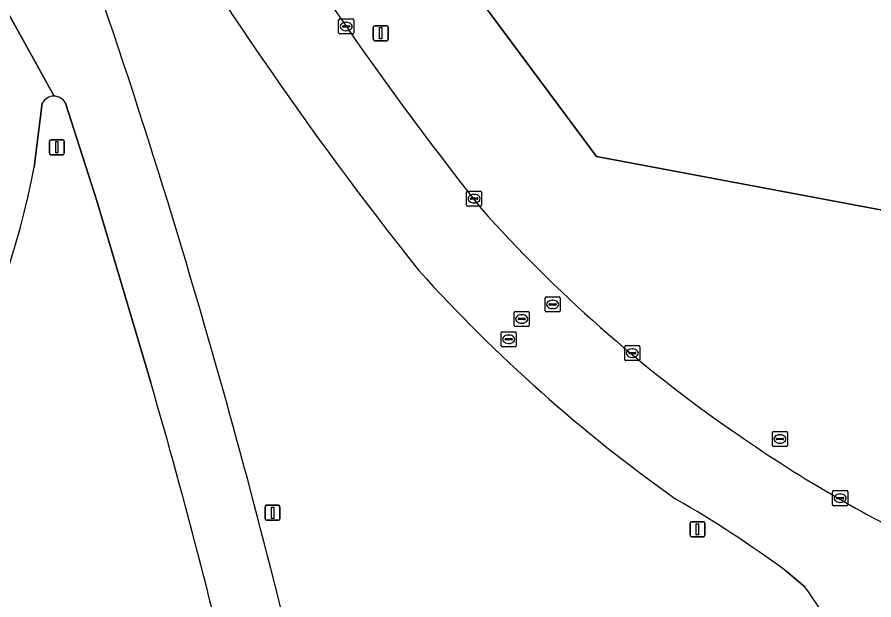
# Model space of a CAD drawing. Extents: x 154324 to 155744, y 382937 to 384188.
# Drawn here: x 155164.6 to 155221.6, y 383518.7 to 383557.5 of the extents above; entities that cross this region are included whole.
import ezdxf

# ---------------------------------------------------------------- set-up
doc = ezdxf.new("R2010")
doc.units = 0
for name, color, linetype in [('IMGEO_Berm_groen', 7, 'Continuous'), ('IMGEO_Brandkraan', 7, 'Continuous'), ('IMGEO_Groenvoorziening', 7, 'Continuous'), ('IMGEO_Kolk', 7, 'Continuous'), ('IMGEO_Lichtmast', 7, 'Continuous'), ('IMGEO_Rijbaan_lokaal_gesloten', 7, 'Continuous'), ('IMGEO_Rijbaan_regionaal_gesloten', 7, 'Continuous'), ('IMGEO_Rioolput', 7, 'Continuous')]:
    doc.layers.add(name, color=color, linetype=linetype)

msp = doc.modelspace()

# ---------------------------------------------------------------- linework, layer by layer
at = {"layer": 'IMGEO_Berm_groen'}
for points in [[(155222.066, 383544.666), (155203.185, 383548.206), (155186.075, 383571.216), (155170.735, 383606.027), (155168.374, 383615.468), (155167.784, 383630.808)], [(155166.321, 383551.747), (155165.776, 383547.502)], [(155173.529, 383533.183), (155169.947, 383545.265), (155167.859, 383551.76)], [(155217.031, 383519.601), (155215.767, 383520.66)]]:
    msp.add_lwpolyline(points, dxfattribs=at)
for centre, radius, start, end in [((155382.964, 383693.219), 239.13, 210.115, 218.38084), ((154719.724, 383405.092), 476.024, 16.08707, 20.21167), ((155389.69, 383698.054), 253.222, 210.41143, 218.44135), ((155167.098, 383551.344), 0.875, 89.2467, 152.5953), ((155167.091, 383551.347), 0.872, 28.258, 88.8088), ((155115.338, 383556.882), 51.303, 312.987, 349.4646), ((155265.518, 383607.039), 93.71, 221.6623, 235.33174), ((155268.916, 383610.665), 104.506, 222.08419, 234.65247), ((154694.771, 383396.907), 502.269, 12.97047, 16.19538), ((154808.181, 383426.236), 380.68, 12.527, 16.31618), ((155265.905, 383606.432), 93.434, 234.92473, 244.41187), ((155169.07, 383456.981), 78.966, 53.7468, 60.08216), ((155197.427, 383505.3), 24.266, 20.5148, 36.1103)]:
    msp.add_arc(centre, radius, start, end, dxfattribs=at)
at = {"layer": 'IMGEO_Brandkraan'}
for p, q in [((155214.875, 383528.997), (155214.875, 383529.849)), ((155214.95, 383529.923), (155215.802, 383529.923)), ((155215.363, 383529.703), (155215.388, 383529.703)), ((155215.876, 383529.849), (155215.876, 383528.997)), ((155215.134, 383529.417), (155215.134, 383529.429)), ((155215.572, 383529.38), (155215.174, 383529.38)), ((155215.177, 383529.466), (155215.575, 383529.466)), ((155215.386, 383529.143), (155215.361, 383529.143)), ((155215.618, 383529.429), (155215.618, 383529.417)), ((155215.802, 383528.923), (155214.95, 383528.923))]:
    msp.add_line(p, q, dxfattribs=at)
for points in [[(155214.875, 383528.997), (155214.875, 383529.849)], [(155214.95, 383529.923), (155215.802, 383529.923)], [(155215.876, 383529.849), (155215.876, 383528.997)], [(155215.802, 383528.923), (155214.95, 383528.923)]]:
    msp.add_lwpolyline(points, dxfattribs=at)
for centre, radius, start, end in [((155214.952, 383529.847), 0.0765, 91.552, 178.448), ((155214.952, 383529.847), 0.0765, 91.552, 178.448), ((155215.8, 383529.847), 0.0765, 1.552, 88.448), ((155215.8, 383529.847), 0.0765, 1.552, 88.448), ((155215.174, 383529.426), 0.0403, 85.8775, 175.7526), ((155215.171, 383529.416), 0.0366, 178.938, 274.7102), ((155215.575, 383529.423), 0.043, 264.8664, 352.4533), ((155215.579, 383529.428), 0.0386, 1.7309, 96.639), ((155214.952, 383528.999), 0.0765, 181.552, 268.448), ((155214.952, 383528.999), 0.0765, 181.552, 268.448), ((155215.8, 383528.999), 0.0765, 271.552, 358.448), ((155215.8, 383528.999), 0.0765, 271.552, 358.448)]:
    msp.add_arc(centre, radius, start, end, dxfattribs=at)
for centre, major_axis, ratio, start_param, end_param in [((155215.362, 383529.423), (-0.387, 0.002), 0.722429, 4.712389, 7.853982), ((155215.387, 383529.423), (-0.39, 0.002), 0.717154, 1.570796, 4.712389)]:
    msp.add_ellipse(centre, major_axis=major_axis, ratio=ratio, start_param=start_param, end_param=end_param, dxfattribs=at)
at = {"layer": 'IMGEO_Groenvoorziening'}
msp.add_lwpolyline([(155167.784, 383630.808), (155168.374, 383615.468), (155170.735, 383606.027), (155186.075, 383571.216), (155203.185, 383548.206), (155222.066, 383544.666), (155233.866, 383532.866), (155236.24, 383532.866), (155251.566, 383532.866), (155261.597, 383539.946), (155265.727, 383551.156), (155259.237, 383565.906), (155258.057, 383583.017), (155264.547, 383586.557), (155272.217, 383588.917), (155273.397, 383601.897), (155273.987, 383613.697), (155278.117, 383616.648), (155276.937, 383633.758)], dxfattribs=at)
at = {"layer": 'IMGEO_Kolk'}
for p, q in [((155186.029, 383556.426), (155186.029, 383557.278)), ((155186.104, 383557.352), (155186.956, 383557.352)), ((155186.517, 383557.132), (155186.542, 383557.132)), ((155187.03, 383557.278), (155187.03, 383556.426)), ((155186.956, 383556.352), (155186.104, 383556.352)), ((155186.288, 383556.846), (155186.288, 383556.858)), ((155186.726, 383556.809), (155186.328, 383556.809)), ((155186.331, 383556.895), (155186.729, 383556.895)), ((155186.54, 383556.572), (155186.515, 383556.572)), ((155186.772, 383556.858), (155186.772, 383556.846)), ((155194.536, 383544.98), (155194.536, 383545.832)), ((155194.611, 383545.906), (155195.463, 383545.906)), ((155195.024, 383545.686), (155195.049, 383545.686)), ((155195.537, 383545.832), (155195.537, 383544.98)), ((155194.795, 383545.4), (155194.795, 383545.412)), ((155195.233, 383545.363), (155194.835, 383545.363)), ((155194.838, 383545.449), (155195.236, 383545.449)), ((155195.047, 383545.126), (155195.022, 383545.126)), ((155195.279, 383545.412), (155195.279, 383545.4)), ((155195.463, 383544.906), (155194.611, 383544.906)), ((155205.058, 383534.705), (155205.058, 383535.557)), ((155205.133, 383535.631), (155205.985, 383535.631)), ((155205.546, 383535.411), (155205.571, 383535.411)), ((155206.059, 383535.557), (155206.059, 383534.705)), ((155205.317, 383535.125), (155205.317, 383535.137)), ((155205.755, 383535.088), (155205.357, 383535.088)), ((155205.36, 383535.174), (155205.758, 383535.174)), ((155205.569, 383534.851), (155205.544, 383534.851)), ((155205.801, 383535.137), (155205.801, 383535.125)), ((155205.985, 383534.631), (155205.133, 383534.631)), ((155218.879, 383525.061), (155218.879, 383525.913)), ((155218.954, 383525.987), (155219.806, 383525.987)), ((155219.367, 383525.767), (155219.392, 383525.767)), ((155219.88, 383525.913), (155219.88, 383525.061)), ((155219.138, 383525.481), (155219.138, 383525.493)), ((155219.576, 383525.444), (155219.178, 383525.444)), ((155219.181, 383525.53), (155219.579, 383525.53)), ((155219.39, 383525.207), (155219.365, 383525.207)), ((155219.622, 383525.493), (155219.622, 383525.481)), ((155219.806, 383524.987), (155218.954, 383524.987))]:
    msp.add_line(p, q, dxfattribs=at)
for points in [[(155186.029, 383556.426), (155186.029, 383557.278)], [(155186.104, 383557.352), (155186.956, 383557.352)], [(155187.03, 383557.278), (155187.03, 383556.426)], [(155186.956, 383556.352), (155186.104, 383556.352)], [(155194.536, 383544.98), (155194.536, 383545.832)], [(155194.611, 383545.906), (155195.463, 383545.906)], [(155195.537, 383545.832), (155195.537, 383544.98)], [(155195.463, 383544.906), (155194.611, 383544.906)], [(155205.058, 383534.705), (155205.058, 383535.557)], [(155205.133, 383535.631), (155205.985, 383535.631)], [(155206.059, 383535.557), (155206.059, 383534.705)], [(155205.985, 383534.631), (155205.133, 383534.631)], [(155218.879, 383525.061), (155218.879, 383525.913)], [(155218.954, 383525.987), (155219.806, 383525.987)], [(155219.88, 383525.913), (155219.88, 383525.061)], [(155219.806, 383524.987), (155218.954, 383524.987)]]:
    msp.add_lwpolyline(points, dxfattribs=at)
for centre, radius, start, end in [((155186.106, 383557.276), 0.0765, 91.552, 178.448), ((155186.106, 383557.276), 0.0765, 91.552, 178.448), ((155186.954, 383557.276), 0.0765, 1.552, 88.448), ((155186.954, 383557.276), 0.0765, 1.552, 88.448), ((155186.106, 383556.428), 0.0765, 181.552, 268.448), ((155186.106, 383556.428), 0.0765, 181.552, 268.448), ((155186.328, 383556.855), 0.0403, 85.8775, 175.7526), ((155186.325, 383556.845), 0.0366, 178.938, 274.7102), ((155186.729, 383556.852), 0.043, 264.8664, 352.4533), ((155186.733, 383556.857), 0.0386, 1.7309, 96.639), ((155186.954, 383556.428), 0.0765, 271.552, 358.448), ((155186.954, 383556.428), 0.0765, 271.552, 358.448), ((155194.613, 383545.83), 0.0765, 91.552, 178.448), ((155194.613, 383545.83), 0.0765, 91.552, 178.448), ((155195.461, 383545.83), 0.0765, 1.552, 88.448), ((155195.461, 383545.83), 0.0765, 1.552, 88.448), ((155194.613, 383544.982), 0.0765, 181.552, 268.448), ((155194.613, 383544.982), 0.0765, 181.552, 268.448), ((155194.835, 383545.409), 0.0403, 85.8775, 175.7526), ((155194.832, 383545.399), 0.0366, 178.938, 274.7102), ((155195.236, 383545.406), 0.043, 264.8664, 352.4533), ((155195.24, 383545.411), 0.0386, 1.7309, 96.639), ((155195.461, 383544.982), 0.0765, 271.552, 358.448), ((155195.461, 383544.982), 0.0765, 271.552, 358.448), ((155205.135, 383535.555), 0.0765, 91.552, 178.448), ((155205.135, 383535.555), 0.0765, 91.552, 178.448), ((155205.983, 383535.555), 0.0765, 1.552, 88.448), ((155205.983, 383535.555), 0.0765, 1.552, 88.448), ((155205.135, 383534.707), 0.0765, 181.552, 268.448), ((155205.135, 383534.707), 0.0765, 181.552, 268.448), ((155205.357, 383535.134), 0.0403, 85.8775, 175.7526), ((155205.354, 383535.124), 0.0366, 178.938, 274.7102), ((155205.758, 383535.131), 0.043, 264.8664, 352.4533), ((155205.762, 383535.136), 0.0386, 1.7309, 96.639), ((155205.983, 383534.707), 0.0765, 271.552, 358.448), ((155205.983, 383534.707), 0.0765, 271.552, 358.448), ((155218.956, 383525.911), 0.0765, 91.552, 178.448), ((155218.956, 383525.911), 0.0765, 91.552, 178.448), ((155219.804, 383525.911), 0.0765, 1.552, 88.448), ((155219.804, 383525.911), 0.0765, 1.552, 88.448), ((155218.956, 383525.063), 0.0765, 181.552, 268.448), ((155218.956, 383525.063), 0.0765, 181.552, 268.448), ((155219.178, 383525.49), 0.0403, 85.8775, 175.7526), ((155219.175, 383525.48), 0.0366, 178.938, 274.7102), ((155219.579, 383525.487), 0.043, 264.8664, 352.4533), ((155219.583, 383525.492), 0.0386, 1.7309, 96.639), ((155219.804, 383525.063), 0.0765, 271.552, 358.448), ((155219.804, 383525.063), 0.0765, 271.552, 358.448)]:
    msp.add_arc(centre, radius, start, end, dxfattribs=at)
for centre, major_axis, ratio, start_param, end_param in [((155186.516, 383556.852), (-0.387, 0.002), 0.722429, 4.712389, 7.853982), ((155186.541, 383556.852), (-0.39, 0.002), 0.717154, 1.570796, 4.712389), ((155195.023, 383545.406), (-0.387, 0.002), 0.722429, 4.712389, 7.853982), ((155195.048, 383545.406), (-0.39, 0.002), 0.717154, 1.570796, 4.712389), ((155205.545, 383535.131), (-0.387, 0.002), 0.722429, 4.712389, 7.853982), ((155205.57, 383535.131), (-0.39, 0.002), 0.717154, 1.570796, 4.712389), ((155219.366, 383525.487), (-0.387, 0.002), 0.722429, 4.712389, 7.853982), ((155219.391, 383525.487), (-0.39, 0.002), 0.717154, 1.570796, 4.712389)]:
    msp.add_ellipse(centre, major_axis=major_axis, ratio=ratio, start_param=start_param, end_param=end_param, dxfattribs=at)
at = {"layer": 'IMGEO_Lichtmast'}
for p, q in [((155188.335, 383556.002), (155188.335, 383556.802)), ((155188.335, 383556.802), (155188.335, 383556.002)), ((155188.435, 383556.902), (155189.225, 383556.902)), ((155189.225, 383556.902), (155188.435, 383556.902)), ((155189.325, 383556.802), (155189.325, 383556.002)), ((155189.325, 383556.002), (155189.325, 383556.802)), ((155189.225, 383555.902), (155188.435, 383555.902)), ((155188.435, 383555.902), (155189.225, 383555.902)), ((155166.792, 383548.423), (155166.792, 383549.223)), ((155166.792, 383549.223), (155166.792, 383548.423)), ((155166.892, 383549.323), (155167.682, 383549.323)), ((155167.682, 383549.323), (155166.892, 383549.323)), ((155167.782, 383549.223), (155167.782, 383548.423)), ((155167.782, 383548.423), (155167.782, 383549.223)), ((155167.682, 383548.323), (155166.892, 383548.323)), ((155166.892, 383548.323), (155167.682, 383548.323)), ((155181.238, 383525.015), (155182.028, 383525.015)), ((155182.028, 383525.015), (155181.238, 383525.015)), ((155181.138, 383524.115), (155181.138, 383524.915)), ((155181.138, 383524.915), (155181.138, 383524.115)), ((155182.128, 383524.915), (155182.128, 383524.115)), ((155182.128, 383524.115), (155182.128, 383524.915)), ((155182.028, 383524.015), (155181.238, 383524.015)), ((155181.238, 383524.015), (155182.028, 383524.015)), ((155209.494, 383523.917), (155210.284, 383523.917)), ((155210.284, 383523.917), (155209.494, 383523.917)), ((155209.394, 383523.017), (155209.394, 383523.817)), ((155209.394, 383523.817), (155209.394, 383523.017)), ((155210.384, 383523.817), (155210.384, 383523.017)), ((155210.384, 383523.017), (155210.384, 383523.817)), ((155210.284, 383522.917), (155209.494, 383522.917)), ((155209.494, 383522.917), (155210.284, 383522.917))]:
    msp.add_line(p, q, dxfattribs=at)
for points in [[(155188.755, 383556.777), (155188.905, 383556.777), (155188.905, 383556.027), (155188.755, 383556.027), (155188.755, 383556.777)], [(155167.212, 383549.198), (155167.362, 383549.198), (155167.362, 383548.448), (155167.212, 383548.448), (155167.212, 383549.198)], [(155181.558, 383524.89), (155181.708, 383524.89), (155181.708, 383524.14), (155181.558, 383524.14), (155181.558, 383524.89)], [(155209.814, 383523.792), (155209.964, 383523.792), (155209.964, 383523.042), (155209.814, 383523.042), (155209.814, 383523.792)]]:
    msp.add_lwpolyline(points, dxfattribs=at)
for centre, start, end in [((155188.435, 383556.802), 90, 180), ((155188.435, 383556.802), 90, 180), ((155189.225, 383556.802), 0, 90), ((155189.225, 383556.802), 360, 90), ((155188.435, 383556.002), 180, 270), ((155188.435, 383556.002), 180, 270), ((155189.225, 383556.002), 270, 0), ((155189.225, 383556.002), 270, 0), ((155166.892, 383549.223), 90, 180), ((155166.892, 383549.223), 90, 180), ((155167.682, 383549.223), 0, 90), ((155167.682, 383549.223), 360, 90), ((155166.892, 383548.423), 180, 270), ((155166.892, 383548.423), 180, 270), ((155167.682, 383548.423), 270, 0), ((155167.682, 383548.423), 270, 0), ((155181.238, 383524.915), 90, 180), ((155181.238, 383524.915), 90, 180), ((155182.028, 383524.915), 0, 90), ((155182.028, 383524.915), 360, 90), ((155181.238, 383524.115), 180, 270), ((155181.238, 383524.115), 180, 270), ((155182.028, 383524.115), 270, 0), ((155182.028, 383524.115), 270, 0), ((155209.494, 383523.817), 90, 180), ((155209.494, 383523.817), 90, 180), ((155210.284, 383523.817), 0, 90), ((155210.284, 383523.817), 360, 90), ((155209.494, 383523.017), 180, 270), ((155209.494, 383523.017), 180, 270), ((155210.284, 383523.017), 270, 0), ((155210.284, 383523.017), 270, 0)]:
    msp.add_arc(centre, 0.1, start, end, dxfattribs=at)
at = {"layer": 'IMGEO_Rijbaan_lokaal_gesloten'}
msp.add_lwpolyline([(155215.767, 383520.66), (155217.031, 383519.601)], dxfattribs=at)
for centre, radius, start, end in [((155382.964, 383693.219), 239.13, 210.115, 218.38084), ((155389.69, 383698.054), 253.222, 210.41143, 218.44135), ((155265.518, 383607.039), 93.71, 221.6623, 235.33174), ((155268.916, 383610.665), 104.506, 222.08419, 234.65247), ((155265.905, 383606.432), 93.434, 234.92473, 244.41187), ((155169.07, 383456.981), 78.966, 53.7468, 60.08216), ((155197.427, 383505.3), 24.266, 20.5148, 36.1103)]:
    msp.add_arc(centre, radius, start, end, dxfattribs=at)
at = {"layer": 'IMGEO_Rijbaan_regionaal_gesloten'}
for points in [[(155159.908, 383565.198), (155167.109, 383552.219)], [(155167.109, 383552.219), (155159.908, 383565.198)], [(155165.776, 383547.502), (155166.321, 383551.747)], [(155167.859, 383551.76), (155169.947, 383545.265), (155173.529, 383533.183)]]:
    msp.add_lwpolyline(points, dxfattribs=at)
for centre, radius, start, end in [((154719.724, 383405.092), 476.024, 16.08707, 20.21167), ((155167.098, 383551.344), 0.875, 89.2467, 152.5953), ((155167.091, 383551.347), 0.872, 28.258, 88.8088), ((155115.338, 383556.882), 51.303, 312.987, 349.4646), ((154694.771, 383396.907), 502.269, 12.97047, 16.19538), ((154808.181, 383426.236), 380.68, 12.527, 16.31618)]:
    msp.add_arc(centre, radius, start, end, dxfattribs=at)
at = {"layer": 'IMGEO_Rioolput'}
for p, q in [((155199.761, 383537.945), (155199.761, 383538.797)), ((155199.836, 383538.871), (155200.688, 383538.871)), ((155200.762, 383538.797), (155200.762, 383537.945)), ((155200.02, 383538.365), (155200.02, 383538.377)), ((155200.458, 383538.328), (155200.06, 383538.328)), ((155200.063, 383538.414), (155200.461, 383538.414)), ((155200.249, 383538.651), (155200.274, 383538.651)), ((155200.504, 383538.377), (155200.504, 383538.365)), ((155197.7, 383536.978), (155197.7, 383537.83)), ((155197.775, 383537.904), (155198.627, 383537.904)), ((155198.188, 383537.684), (155198.213, 383537.684)), ((155198.701, 383537.83), (155198.701, 383536.978)), ((155200.688, 383537.871), (155199.836, 383537.871)), ((155200.272, 383538.091), (155200.247, 383538.091)), ((155197.959, 383537.398), (155197.959, 383537.41)), ((155198.397, 383537.361), (155197.999, 383537.361)), ((155198.002, 383537.447), (155198.4, 383537.447)), ((155198.211, 383537.124), (155198.186, 383537.124)), ((155198.443, 383537.41), (155198.443, 383537.398)), ((155196.835, 383535.627), (155196.835, 383536.479)), ((155196.91, 383536.553), (155197.762, 383536.553)), ((155198.627, 383536.904), (155197.775, 383536.904)), ((155197.836, 383536.479), (155197.836, 383535.627)), ((155197.094, 383536.047), (155197.094, 383536.059)), ((155197.532, 383536.01), (155197.134, 383536.01)), ((155197.137, 383536.096), (155197.535, 383536.096)), ((155197.323, 383536.333), (155197.348, 383536.333)), ((155197.578, 383536.059), (155197.578, 383536.047)), ((155197.762, 383535.553), (155196.91, 383535.553)), ((155197.346, 383535.773), (155197.321, 383535.773))]:
    msp.add_line(p, q, dxfattribs=at)
for points in [[(155199.761, 383537.945), (155199.761, 383538.797)], [(155199.836, 383538.871), (155200.688, 383538.871)], [(155200.762, 383538.797), (155200.762, 383537.945)], [(155197.7, 383536.978), (155197.7, 383537.83)], [(155197.775, 383537.904), (155198.627, 383537.904)], [(155198.701, 383537.83), (155198.701, 383536.978)], [(155200.688, 383537.871), (155199.836, 383537.871)], [(155196.835, 383535.627), (155196.835, 383536.479)], [(155196.91, 383536.553), (155197.762, 383536.553)], [(155198.627, 383536.904), (155197.775, 383536.904)], [(155197.836, 383536.479), (155197.836, 383535.627)], [(155197.762, 383535.553), (155196.91, 383535.553)]]:
    msp.add_lwpolyline(points, dxfattribs=at)
for centre, radius, start, end in [((155199.838, 383538.795), 0.0765, 91.552, 178.448), ((155199.838, 383538.795), 0.0765, 91.552, 178.448), ((155200.686, 383538.795), 0.0765, 1.552, 88.448), ((155200.686, 383538.795), 0.0765, 1.552, 88.448), ((155200.06, 383538.374), 0.0403, 85.8775, 175.7526), ((155200.057, 383538.364), 0.0366, 178.938, 274.7102), ((155200.461, 383538.371), 0.043, 264.8664, 352.4533), ((155200.465, 383538.376), 0.0386, 1.7309, 96.639), ((155197.777, 383537.828), 0.0765, 91.552, 178.448), ((155197.777, 383537.828), 0.0765, 91.552, 178.448), ((155198.625, 383537.828), 0.0765, 1.552, 88.448), ((155198.625, 383537.828), 0.0765, 1.552, 88.448), ((155199.838, 383537.947), 0.0765, 181.552, 268.448), ((155199.838, 383537.947), 0.0765, 181.552, 268.448), ((155200.686, 383537.947), 0.0765, 271.552, 358.448), ((155200.686, 383537.947), 0.0765, 271.552, 358.448), ((155197.777, 383536.98), 0.0765, 181.552, 268.448), ((155197.777, 383536.98), 0.0765, 181.552, 268.448), ((155197.999, 383537.407), 0.0403, 85.8775, 175.7526), ((155197.996, 383537.397), 0.0366, 178.938, 274.7102), ((155198.4, 383537.404), 0.043, 264.8664, 352.4533), ((155198.404, 383537.409), 0.0386, 1.7309, 96.639), ((155198.625, 383536.98), 0.0765, 271.552, 358.448), ((155198.625, 383536.98), 0.0765, 271.552, 358.448), ((155196.912, 383536.477), 0.0765, 91.552, 178.448), ((155196.912, 383536.477), 0.0765, 91.552, 178.448), ((155197.76, 383536.477), 0.0765, 1.552, 88.448), ((155197.76, 383536.477), 0.0765, 1.552, 88.448), ((155197.134, 383536.056), 0.0403, 85.8775, 175.7526), ((155197.131, 383536.046), 0.0366, 178.938, 274.7102), ((155197.535, 383536.053), 0.043, 264.8664, 352.4533), ((155197.539, 383536.058), 0.0386, 1.7309, 96.639), ((155196.912, 383535.629), 0.0765, 181.552, 268.448), ((155196.912, 383535.629), 0.0765, 181.552, 268.448), ((155197.76, 383535.629), 0.0765, 271.552, 358.448), ((155197.76, 383535.629), 0.0765, 271.552, 358.448)]:
    msp.add_arc(centre, radius, start, end, dxfattribs=at)
for centre, major_axis, ratio, start_param, end_param in [((155200.248, 383538.371), (-0.387, 0.002), 0.722429, 4.712389, 7.853982), ((155200.273, 383538.371), (-0.39, 0.002), 0.717154, 1.570796, 4.712389), ((155198.187, 383537.404), (-0.387, 0.002), 0.722429, 4.712389, 7.853982), ((155198.212, 383537.404), (-0.39, 0.002), 0.717154, 1.570796, 4.712389), ((155197.322, 383536.053), (-0.387, 0.002), 0.722429, 4.712389, 7.853982), ((155197.347, 383536.053), (-0.39, 0.002), 0.717154, 1.570796, 4.712389)]:
    msp.add_ellipse(centre, major_axis=major_axis, ratio=ratio, start_param=start_param, end_param=end_param, dxfattribs=at)

doc.saveas('drawing.dxf')
